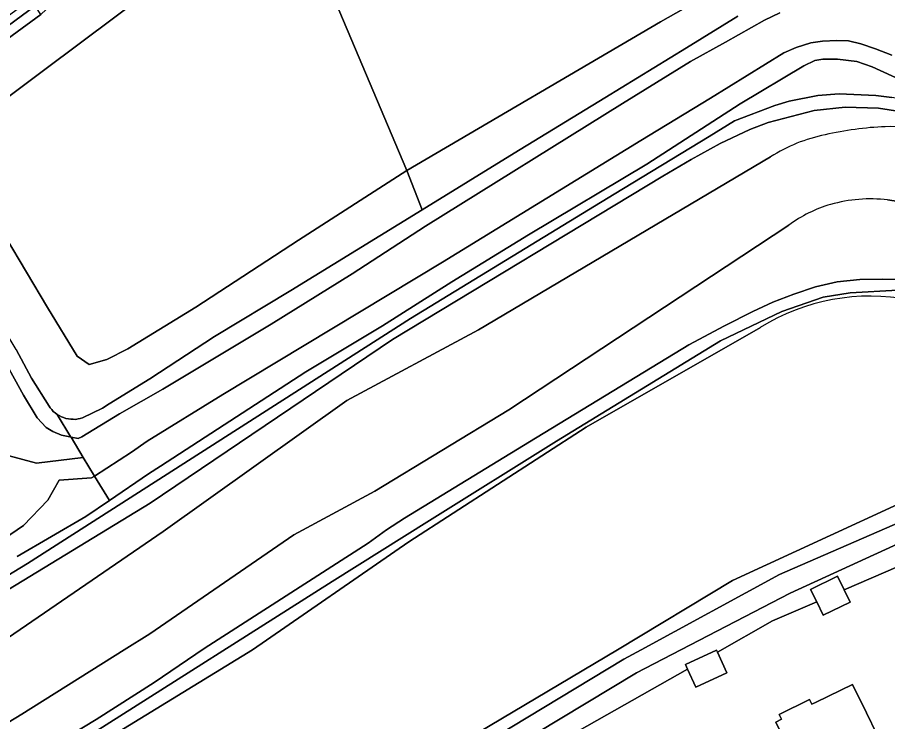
# Model space of a CAD drawing. Extents: x 157767 to 159172, y 387839 to 389425.
# Drawn here: x 158173.3 to 158289.3, y 388990.4 to 389084.3 of the extents above; entities that cross this region are included whole.
import ezdxf

# ---------------------------------------------------------------- set-up
doc = ezdxf.new("R2010")
doc.units = 0
for name, color, linetype in [('IMGEO_Erf', 7, 'Continuous'), ('IMGEO_Gemengd_bos', 7, 'Continuous'), ('IMGEO_Grasland_overig', 7, 'Continuous'), ('IMGEO_Groenvoorziening', 7, 'Continuous'), ('IMGEO_Loofbos', 7, 'Continuous'), ('IMGEO_Oever', 7, 'Continuous'), ('IMGEO_Pand', 7, 'Continuous'), ('IMGEO_Struiken', 7, 'Continuous'), ('IMGEO_Walbescherming', 7, 'Continuous'), ('IMGEO_Waterloop', 7, 'Continuous')]:
    doc.layers.add(name, color=color, linetype=linetype)

msp = doc.modelspace()

# ---------------------------------------------------------------- linework, layer by layer
at = {"layer": 'IMGEO_Erf'}
msp.add_lwpolyline([(158306.99, 389018.19), (158283.47, 389007.99), (158284.27, 389006.37), (158280.69, 389004.61), (158279.81, 389006.4), (158273.93, 389003.85), (158266.57, 388999.68), (158267.84, 388996.94), (158263.7, 388995.02), (158262.59, 388997.43), (158244.48, 388987.17)], dxfattribs=at)
msp.add_lwpolyline([(158279.51, 388982.78), (158277.19, 388987.51), (158276.05, 388986.95), (158274.36, 388990.38), (158275.11, 388990.75), (158274.79, 388991.4), (158278.85, 388993.4), (158279.17, 388992.75), (158279.73, 388993.02), (158284.58, 388995.4), (158286.44, 388991.62), (158287.84, 388988.75), (158285.09, 388987.4), (158285.88, 388985.78), (158286.68, 388984.16), (158288.04, 388981.39), (158281.72, 388978.29)], close=True, dxfattribs=at)
at = {"layer": 'IMGEO_Gemengd_bos'}
for points in [[(158292.3, 389071.51), (158288.03, 389072.21), (158283.6, 389072.32), (158279.46, 389071.88), (158273.33, 389070.28), (158270.88, 389069.33), (158266.93, 389067.47), (158263.08, 389065.35), (158259.29, 389063.11), (158223.29, 389041.36), (158191.01, 389019.55), (158150.37, 388994.82)], [(158169.71, 389000), (158192.75, 389015.77), (158217.22, 389033.22), (158234.75, 389042.63), (158273.66, 389065.69)], [(158423.76, 389045.61), (158422.42, 389046.9), (158391.05, 389034.23), (158358.79, 389024.34), (158352.49, 389023.73), (158303.11, 389025.14), (158268.59, 389009.24), (158253.27, 389000), (158192.96, 388964.14), (158150.17, 388937.78), (158121.98, 388919.53), (158089.42, 388898.44), (158031.96, 388862.65), (158029.14, 388858.08), (158026.82, 388849.58)], [(158027.34, 388846.07), (158028.93, 388851.77), (158030.26, 388857.53), (158032.69, 388861.74), (158077.21, 388889.78), (158099.27, 388903.59), (158122.81, 388918.21), (158193.99, 388962.41), (158254.13, 388998.74), (158256.44, 389000), (158274.87, 389010.06), (158305.19, 389023.25), (158357.43, 389020.47), (158421.33, 389044.91)]]:
    msp.add_lwpolyline(points, dxfattribs=at)
for centre, radius, start, end in [((158290.61, 389027.32), 42.43, 92.249, 103.1746), ((158289.52, 389056.87), 12.86, 66.9281, 92.5484), ((158285.03, 389048.07), 20.97, 101.251, 122.8394)]:
    msp.add_arc(centre, radius, start, end, dxfattribs=at)
at = {"layer": 'IMGEO_Grasland_overig'}
msp.add_lwpolyline([(158163.35, 389077.83), (158162.23, 389076.81), (158162.82, 389076.28), (158163.94, 389077.21), (158175.68, 389085.81), (158176.82, 389086.74), (158187.04, 389094.61), (158198.92, 389103.64), (158200.06, 389104.48), (158206.01, 389108.89), (158205.54, 389109.74), (158199.76, 389105.42), (158198.63, 389104.62), (158187.99, 389096.54), (158176.17, 389087.57), (158175.15, 389086.74), (158167.27, 389080.96)], close=True, dxfattribs=at)
for points in [[(158170.36, 389072.4), (158176.97, 389077.36), (158191.06, 389087.91), (158209.32, 389101.51), (158206.64, 389107.24), (158201.49, 389103.5), (158200.17, 389102.36), (158187.99, 389093.3), (158177.85, 389086.01), (158176.43, 389084.68), (158169.44, 389079.56)], [(158274.3, 389092.39), (158259, 389083.68), (158225.18, 389063.88), (158227.24, 389058.62), (158239.5, 389066.19), (158251.57, 389073.56), (158262.44, 389080.25), (158269.31, 389084.45)], [(158169.44, 389079.56), (158176.43, 389084.68), (158175.68, 389085.81), (158163.94, 389077.21)], [(158325.9, 389060.89), (158320.42, 389062.67), (158310.96, 389066.74), (158306.32, 389068.9), (158302.74, 389070.38), (158299.1, 389071.69), (158296.47, 389072.43), (158289.83, 389073.61), (158287.7, 389073.87), (158282.81, 389074.09), (158279.96, 389073.86), (158276.15, 389073.1), (158274.24, 389072.54), (158268.84, 389070.49), (158265.47, 389068.43), (158252.81, 389060.71), (158225.67, 389044.14), (158174.64, 389011.52), (158142.85, 388992.13)], [(158150.37, 388994.82), (158191.01, 389019.55), (158223.29, 389041.36), (158259.29, 389063.11), (158263.08, 389065.35), (158266.93, 389067.47), (158270.88, 389069.33), (158273.33, 389070.28), (158279.46, 389071.88), (158283.6, 389072.32), (158288.03, 389072.21), (158292.3, 389071.51)], [(158173.15, 389040.05), (158175.19, 389036.2), (158177.53, 389032.49), (158177.69, 389032.24), (158177.89, 389032.02), (158178.1, 389031.78), (158178.35, 389031.58), (158178.6, 389031.38), (158178.88, 389031.22), (158179.17, 389031.06), (158179.48, 389030.95), (158179.79, 389030.84), (158180.11, 389030.78), (158180.43, 389030.73), (158180.76, 389030.73), (158181.07, 389030.72), (158181.39, 389030.78), (158181.68, 389030.82), (158181.97, 389030.92), (158184.66, 389032.22), (158185.53, 389032.79), (158190.95, 389036.11), (158199.56, 389041.75), (158209.73, 389047.91), (158227.24, 389058.62), (158225.18, 389063.88), (158210.75, 389054.6), (158197.09, 389045.66), (158188.04, 389040.1), (158185.24, 389038.68), (158182.89, 389038.05), (158181.3, 389039.14), (158177.33, 389045.61), (158171.72, 389055.03)], [(158292.33, 389049.33), (158288.54, 389049.4), (158285.57, 389049.34), (158282.53, 389049.04), (158279.67, 389048.37), (158276.76, 389047.42), (158273.95, 389046.34), (158271.3, 389045.1), (158267.54, 389043.17), (158262.78, 389040.65), (158241.54, 389027.72), (158224.9, 389017.53), (158222.49, 389015.99), (158220.03, 389014.21), (158198.22, 389000.17), (158191.52, 388995.66), (158183.82, 388990.74), (158174.48, 388985.07), (158166.48, 388979.95)], [(158159.73, 388973.5), (158183.34, 388988.86), (158215.25, 389009.11), (158228.23, 389017.22), (158245.14, 389027.8), (158266.99, 389041.17), (158275.15, 389045.11), (158280.67, 389047.02), (158284.28, 389047.58), (158290.61, 389047.93)], [(158422.26, 389042.57), (158392.94, 389030.88), (158357.64, 389018.17), (158305.93, 389021.17), (158276.27, 389007.54), (158261.72, 389000), (158255.8, 388996.93), (158195.45, 388960.54), (158152.79, 388934.3), (158124.02, 388916.29), (158095, 388898.14), (158096.62, 388895.59), (158096.77, 388895.68), (158104.88, 388900.76), (158110.36, 388904.15), (158123.85, 388912.56), (158125.67, 388913.69), (158126.38, 388914.13), (158167.17, 388939.48), (158180.8, 388947.98)], [(158180.8, 388947.98), (158191.2, 388954.4), (158227.57, 388976.77), (158226.52, 388978.78), (158229.88, 388980.54), (158230.82, 388978.76), (158244.48, 388987.17), (158262.59, 388997.43), (158262.31, 388998.03), (158266.45, 388999.94), (158266.57, 388999.68), (158273.93, 389003.85), (158279.81, 389006.4), (158279, 389008.05), (158282.58, 389009.81), (158283.47, 389007.99), (158306.99, 389018.19)]]:
    msp.add_lwpolyline(points, dxfattribs=at)
at = {"layer": 'IMGEO_Groenvoorziening'}
for points in [[(158300.21, 389071.75), (158287.18, 389077.68), (158285.16, 389078.4), (158282.6, 389078.7), (158280.63, 389078.7), (158279.57, 389078.53), (158278.1, 389077.84), (158269.6, 389072.78), (158257.19, 389064.74), (158241.41, 389055.29), (158231.2, 389049.03), (158221.94, 389043.18), (158211.73, 389037.07), (158192.4, 389024.5), (158190.78, 389023.45), (158185.57, 389019.91), (158182.44, 389017.79), (158173.29, 389012.45)], [(158142.85, 388992.13), (158174.64, 389011.52), (158225.67, 389044.14), (158252.81, 389060.71), (158265.47, 389068.43), (158268.84, 389070.49), (158274.24, 389072.54), (158276.15, 389073.1), (158279.96, 389073.86), (158282.81, 389074.09), (158287.7, 389073.87), (158289.83, 389073.61)], [(158298.14, 389058.47), (158295.38, 389059.05), (158289.25, 389059.97)], [(158276.1, 389056.59), (158238.77, 389031.97), (158220.92, 389021.13), (158210.16, 389015.32), (158190.94, 389002.15), (158187.52, 389000), (158173.9, 388991.45), (158152.83, 388978.6), (158121.69, 388958.49), (158109.7, 388948.74), (158105.62, 388945.61), (158091.73, 388934.92)], [(158166.48, 388979.95), (158174.48, 388985.07), (158183.82, 388990.74), (158191.52, 388995.66), (158198.22, 389000.17), (158220.03, 389014.21), (158222.49, 389015.99), (158224.9, 389017.53), (158241.54, 389027.72), (158262.78, 389040.65), (158267.54, 389043.17), (158271.3, 389045.1), (158273.95, 389046.34), (158276.76, 389047.42), (158279.67, 389048.37), (158282.53, 389049.04), (158285.57, 389049.34), (158288.54, 389049.4), (158292.33, 389049.33)], [(158290.61, 389047.93), (158284.28, 389047.58), (158280.67, 389047.02), (158275.15, 389045.11), (158266.99, 389041.17), (158245.14, 389027.8), (158228.23, 389017.22), (158215.25, 389009.11), (158183.34, 388988.86), (158159.73, 388973.5)], [(158017.53, 388879.16), (158071.92, 388913.8), (158091.61, 388929.13), (158108.48, 388940.3), (158108.82, 388940.51), (158130.14, 388953.71), (158162.52, 388974.23), (158204.62, 389000), (158225.45, 389014.39), (158249.11, 389029.66), (158272.3, 389042.95)]]:
    msp.add_lwpolyline(points, dxfattribs=at)
for centre, radius, start, end in [((158286.55, 389042.59), 17.47, 106.2936, 126.7374), ((158286.96, 389040.86), 19.24, 83.1439, 106.0243), ((158286.94, 389019.43), 27.71, 78.9731, 121.9045)]:
    msp.add_arc(centre, radius, start, end, dxfattribs=at)
at = {"layer": 'IMGEO_Loofbos'}
for points in [[(158273.66, 389065.69), (158234.75, 389042.63), (158217.22, 389033.22), (158192.75, 389015.77), (158169.71, 389000), (158155.27, 388990.12), (158142.47, 388983.06), (158128.39, 388974.86), (158110.48, 388963.21), (158099.41, 388955.52), (158089.93, 388948.93), (158070.14, 388936.12), (158051.31, 388924.84), (158031.39, 388912.92), (158000, 388893.29), (157978.58, 388880.1), (157977.71, 388872.9)], [(158289.25, 389059.97), (158295.38, 389059.05), (158298.14, 389058.47), (158324.6, 389050.68)], [(158091.73, 388934.92), (158105.62, 388945.61), (158109.7, 388948.74), (158121.69, 388958.49), (158152.83, 388978.6), (158173.9, 388991.45), (158187.52, 389000), (158190.94, 389002.15), (158210.16, 389015.32), (158220.92, 389021.13), (158238.77, 389031.97), (158276.1, 389056.59)], [(158026.82, 388849.58), (158029.14, 388858.08), (158031.96, 388862.65), (158089.42, 388898.44), (158121.98, 388919.53), (158150.17, 388937.78), (158192.96, 388964.14), (158253.27, 389000), (158268.59, 389009.24), (158303.11, 389025.14), (158352.49, 389023.73), (158358.79, 389024.34), (158391.05, 389034.23), (158422.42, 389046.9), (158424.37, 389051.59), (158420.96, 389051.43), (158418.21, 389051.14), (158405.96, 389050.3), (158396.96, 389049.6), (158393.22, 389048.68), (158391.36, 389048.47), (158362.22, 389039.44)], [(158272.3, 389042.95), (158249.11, 389029.66), (158225.45, 389014.39), (158204.62, 389000), (158162.52, 388974.23), (158130.14, 388953.71), (158108.82, 388940.51), (158108.48, 388940.3), (158091.61, 388929.13), (158071.92, 388913.8), (158017.53, 388879.16)]]:
    msp.add_lwpolyline(points, dxfattribs=at)
for centre, radius, start, end in [((158290.61, 389027.32), 42.43, 92.249, 103.1746), ((158289.52, 389056.87), 12.86, 66.9281, 92.5484), ((158285.03, 389048.07), 20.97, 101.251, 122.8394), ((158286.55, 389042.59), 17.47, 106.2936, 126.7374), ((158286.96, 389040.86), 19.24, 83.1439, 106.0243), ((158286.94, 389019.43), 27.71, 78.9731, 121.9045)]:
    msp.add_arc(centre, radius, start, end, dxfattribs=at)
at = {"layer": 'IMGEO_Oever'}
for points in [[(158269.31, 389084.45), (158262.44, 389080.25), (158251.57, 389073.56), (158239.5, 389066.19), (158227.24, 389058.62), (158209.73, 389047.91), (158199.56, 389041.75), (158190.95, 389036.11), (158185.53, 389032.79), (158184.66, 389032.22), (158181.97, 389030.92), (158181.68, 389030.82), (158181.39, 389030.78), (158181.07, 389030.72), (158180.76, 389030.73), (158180.43, 389030.73), (158180.11, 389030.78), (158179.79, 389030.84), (158179.48, 389030.95), (158179.17, 389031.06), (158178.88, 389031.22), (158178.6, 389031.38), (158180.44, 389028.34), (158180.46, 389028.34), (158181.41, 389028.16), (158181.9, 389028.37), (158186.94, 389031.47), (158192.71, 389034.72), (158207.12, 389043.42), (158217.9, 389050.12), (158227.7, 389056.46), (158253.92, 389072.82), (158263.01, 389078.39), (158267.65, 389080.97), (158272.84, 389083.93), (158274.89, 389084.88)], [(158289.81, 389079.27), (158287.66, 389080.1), (158285.69, 389080.75), (158284.06, 389081.17), (158282.51, 389081.2), (158280.6, 389081.12), (158279.04, 389080.88), (158277.09, 389080.27), (158275.44, 389079.56), (158265.68, 389073.54), (158256.39, 389067.89), (158229.97, 389051.65), (158200.68, 389034.04), (158190.61, 389027.82), (158188.53, 389026.34), (158183.6, 389023.17), (158183.59, 389023.17), (158185.57, 389019.91), (158190.78, 389023.45), (158192.4, 389024.5), (158211.73, 389037.07), (158221.94, 389043.18), (158231.2, 389049.03), (158241.41, 389055.29), (158257.19, 389064.74), (158269.6, 389072.78), (158278.1, 389077.84), (158279.57, 389078.53), (158280.63, 389078.7), (158282.6, 389078.7), (158285.16, 389078.4), (158287.18, 389077.68), (158300.21, 389071.75)], [(158173.29, 389012.45), (158182.44, 389017.79), (158185.57, 389019.91), (158183.59, 389023.17), (158183.19, 389022.91), (158178.88, 389022.61), (158177.39, 389019.96), (158174.12, 389016.59), (158168.89, 389013.03)]]:
    msp.add_lwpolyline(points, dxfattribs=at)
msp.add_lwpolyline([(158180.44, 389028.34), (158178.6, 389031.38), (158178.35, 389031.58), (158178.1, 389031.78), (158177.89, 389032.02), (158177.69, 389032.24), (158177.53, 389032.49), (158175.19, 389036.2), (158173.15, 389040.05), (158171.18, 389043.29), (158169.47, 389045.31), (158169.43, 389045.35), (158168.65, 389044.75), (158168.36, 389044.61), (158170.5, 389040.48), (158174.14, 389033.95), (158175.93, 389030.93), (158177.17, 389029.64), (158178.03, 389029.09), (158179.19, 389028.62), (158180.32, 389028.37)], close=True, dxfattribs=at)
at = {"layer": 'IMGEO_Pand'}
for points in [[(158279, 389008.05), (158279.81, 389006.4), (158280.69, 389004.61), (158284.27, 389006.37), (158283.47, 389007.99), (158282.58, 389009.81)], [(158266.57, 388999.68), (158266.45, 388999.94), (158262.31, 388998.03), (158262.59, 388997.43), (158263.7, 388995.02), (158267.84, 388996.94)], [(158287.84, 388988.75), (158286.44, 388991.62), (158284.58, 388995.4), (158279.73, 388993.02), (158279.17, 388992.75), (158278.85, 388993.4), (158274.79, 388991.4), (158275.11, 388990.75), (158274.36, 388990.38), (158276.05, 388986.95), (158277.19, 388987.51), (158279.51, 388982.78), (158281.72, 388978.29), (158288.04, 388981.39), (158286.68, 388984.16), (158285.88, 388985.78), (158285.09, 388987.4)]]:
    msp.add_lwpolyline(points, close=True, dxfattribs=at)
at = {"layer": 'IMGEO_Struiken'}
msp.add_lwpolyline([(158225.18, 389063.88), (158209.32, 389101.51), (158191.06, 389087.91), (158176.97, 389077.36), (158170.36, 389072.4), (158168.03, 389070.16), (158167.23, 389067.4), (158167.8, 389064.04), (158169.18, 389060.05), (158171.72, 389055.03), (158177.33, 389045.61), (158181.3, 389039.14), (158182.89, 389038.05), (158185.24, 389038.68), (158188.04, 389040.1), (158197.09, 389045.66), (158210.75, 389054.6)], close=True, dxfattribs=at)
msp.add_lwpolyline([(158209.32, 389101.51), (158225.18, 389063.88), (158259, 389083.68), (158274.3, 389092.39)], dxfattribs=at)
at = {"layer": 'IMGEO_Walbescherming'}
for points in [[(158263.01, 389078.39), (158253.92, 389072.82)], [(158265.68, 389073.54), (158256.39, 389067.89)], [(158186.94, 389031.47), (158181.9, 389028.37), (158181.41, 389028.16)], [(158188.53, 389026.34), (158183.6, 389023.17), (158183.59, 389023.17), (158183.19, 389022.91)]]:
    msp.add_lwpolyline(points, dxfattribs=at)
at = {"layer": 'IMGEO_Waterloop'}
for points in [[(158274.89, 389084.88), (158272.84, 389083.93), (158267.65, 389080.97), (158263.01, 389078.39), (158253.92, 389072.82), (158227.7, 389056.46), (158217.9, 389050.12), (158207.12, 389043.42), (158192.71, 389034.72), (158186.94, 389031.47), (158181.9, 389028.37), (158181.41, 389028.16), (158180.46, 389028.34), (158182.1, 389025.63), (158183.6, 389023.17), (158188.53, 389026.34), (158190.61, 389027.82), (158200.68, 389034.04), (158229.97, 389051.65), (158256.39, 389067.89), (158265.68, 389073.54), (158275.44, 389079.56), (158277.09, 389080.27), (158279.04, 389080.88), (158280.6, 389081.12), (158282.51, 389081.2), (158284.06, 389081.17), (158285.69, 389080.75), (158287.66, 389080.1), (158289.81, 389079.27)], [(158421.33, 389044.91), (158357.43, 389020.47), (158305.19, 389023.25), (158274.87, 389010.06), (158256.44, 389000), (158254.13, 388998.74), (158193.99, 388962.41), (158122.81, 388918.21), (158099.27, 388903.59), (158077.21, 388889.78), (158032.69, 388861.74), (158030.26, 388857.53), (158028.93, 388851.77), (158027.34, 388846.07)], [(158032.13, 388857.97), (158033.54, 388860.47), (158091.14, 388895.72), (158095, 388898.14), (158124.02, 388916.29), (158152.79, 388934.3), (158195.45, 388960.54), (158255.8, 388996.93), (158261.72, 389000), (158276.27, 389007.54), (158305.93, 389021.17), (158357.64, 389018.17), (158392.94, 389030.88), (158422.26, 389042.57)], [(158168.89, 389013.03), (158174.12, 389016.59), (158177.39, 389019.96), (158178.88, 389022.61), (158183.19, 389022.91), (158183.59, 389023.17), (158183.6, 389023.17), (158182.1, 389025.63), (158175.84, 389024.87), (158172.24, 389025.85)]]:
    msp.add_lwpolyline(points, dxfattribs=at)
msp.add_lwpolyline([(158172.24, 389025.85), (158175.84, 389024.87), (158182.1, 389025.63), (158180.46, 389028.34), (158180.44, 389028.34), (158180.32, 389028.37), (158179.19, 389028.62), (158178.03, 389029.09), (158177.17, 389029.64), (158175.93, 389030.93), (158174.14, 389033.95), (158170.5, 389040.48), (158168.36, 389044.61), (158166.98, 389043.91), (158166.36, 389044.95), (158164.7, 389044.05), (158164.84, 389043.84), (158164.09, 389043.44), (158164.45, 389042.57), (158164.18, 389042.41), (158167.3, 389036.84), (158170.13, 389031.4), (158171.69, 389027.9)], close=True, dxfattribs=at)

doc.saveas('drawing.dxf')
